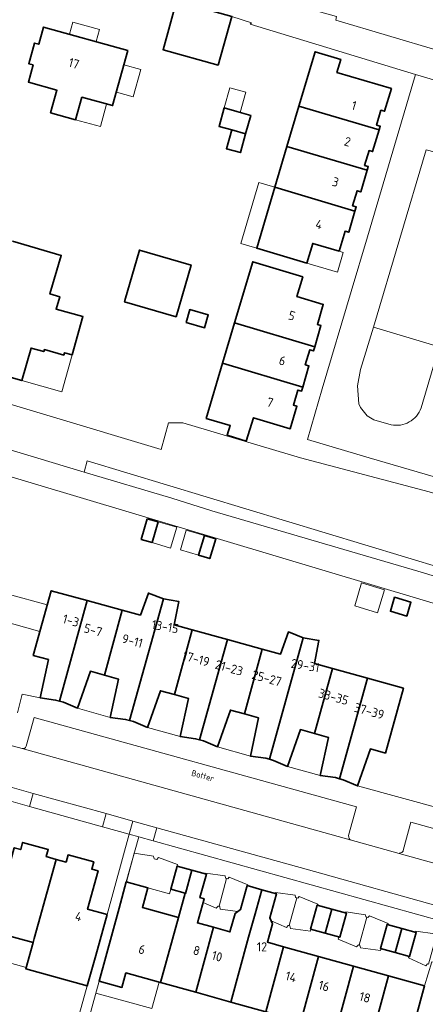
# Model space of a CAD drawing. Header units: metres. Extents: x 149984 to 156489, y 469398 to 478068.
# Tile 751 of 854: x 154485 to 154545, y 473252 to 473399. Entities that reach past the tile are written whole.
import ezdxf
from ezdxf.enums import TextEntityAlignment as Align

# ---------------------------------------------------------------- set-up
doc = ezdxf.new("R2010")
doc.units = ezdxf.units.M
doc.header["$LTSCALE"] = 0.75
for name, color, linetype, lineweight in [('B-WE-GR-BEPLANTING_CULTUUR_HEESTERS-GV', 252, 'Continuous', 18), ('B-WE-OG-BEBOUWING-GV', 6, 'Continuous', 35), ('B-WE-OG-BEBOUWING-T18', 1, 'Continuous', 18), ('B-WE-OG-BEBOUWING_LUIFEL-GV', 6, 'Continuous', 18), ('B-WE-OG-BEBOUWING_OVERBOUWING-GV', 6, 'Continuous', 18), ('B-WE-OG-TERREIN_BEGROEID-GV', 252, 'Continuous', 18), ('B-WE-OG-TERREIN_ERF-GV', 252, 'Continuous', 18), ('B-WE-OG-TOPOGRAFIE-T18', 7, 'Continuous', 18), ('B-WE-OG-WATER_MEER-GV', 252, 'Continuous', 18), ('B-WE-VH-OPENVERHARDING_BETONSTRAATSTEEN-GV', 252, 'Continuous', 18), ('B-WE-VH-OPENVERHARDING_TEGEL-GV', 252, 'Continuous', 18)]:
    doc.layers.add(name, color=color, linetype=linetype, lineweight=lineweight)
doc.styles.add('NLCS-ISO-M500-T18', font='NLCS-ISO.ttf', dxfattribs={"height": 0.9})
doc.styles.add('NLCS-ISO-M750-T18', font='NLCS-ISO.ttf', dxfattribs={"height": 1.35})

msp = doc.modelspace()

# ---------------------------------------------------------------- linework, layer by layer
at = {"layer": 'B-WE-GR-BEPLANTING_CULTUUR_HEESTERS-GV', "flags": 128}
for points in [[(154547.332, 473394.086), (154531.976, 473398.622), (154532.074, 473399.168), (154514.587, 473404.103), (154500.221, 473408.117), (154485.178, 473412.278), (154484.129, 473408.315), (154508.32, 473401.476)], [(154508.32, 473401.476), (154516.512, 473399.203), (154519.455, 473398.235), (154519.251, 473398.031), (154543.831, 473390.551), (154550.873, 473388.476)], [(154544.654, 473341.049), (154547.333, 473350.121), (154537.569, 473353.019), (154535.665, 473346.763), (154535.187, 473344.347), (154535.409, 473341.677), (154535.639, 473341.098), (154536.635, 473339.87), (154537.636, 473339.288), (154540.22, 473338.537)]]:
    msp.add_lwpolyline(points, dxfattribs=at)
at = {"layer": 'B-WE-GR-BEPLANTING_CULTUUR_HEESTERS-GV'}
for points in [[(154542.89, 473338.958, 0.1818317), (154544.654, 473341.049)], [(154540.22, 473338.537, 0.179428), (154542.89, 473338.958)]]:
    msp.add_lwpolyline(points, format="xyb", dxfattribs=at)
at = {"layer": 'B-WE-GR-BEPLANTING_CULTUUR_HEESTERS-GV', "flags": 128}
msp.add_lwpolyline([(154545.171, 473255.186), (154542.504, 473245.555), (154541.607, 473242.319), (154543.982, 473241.629), (154548.546, 473258.033), (154548.534, 473258.218), (154546.264, 473258.792)], close=True, dxfattribs=at)
at = {"layer": 'B-WE-OG-BEBOUWING-GV', "flags": 128}
for points in [[(154514.509, 473391.969), (154516.512, 473399.203), (154508.32, 473401.476), (154506.311, 473394.255)], [(154501.083, 473394.146), (154488.553, 473397.619), (154487.835, 473395.063), (154487.193, 473395.231), (154486.351, 473392.17), (154486.998, 473391.992), (154486.285, 473389.424), (154490.543, 473388.245), (154489.592, 473384.895), (154493.317, 473383.847), (154494.236, 473387.198), (154498.811, 473385.944)], [(154526.491, 473385.872), (154538.401, 473382.332), (154538.569, 473382.897), (154538.032, 473383.057), (154538.682, 473385.273), (154539.218, 473385.112), (154540.232, 473388.488), (154532.151, 473390.889), (154532.718, 473392.809), (154528.888, 473393.941)], [(154518.569, 473381.762), (154519.33, 473384.499), (154517.269, 473385.072), (154515.381, 473385.597), (154514.62, 473382.86), (154516.508, 473382.335)], [(154536.621, 473376.352), (154536.785, 473376.907), (154536.248, 473377.066), (154536.91, 473379.282), (154537.447, 473379.122), (154538.401, 473382.332), (154526.491, 473385.872), (154524.713, 473379.889)], [(154516.508, 473382.335), (154515.731, 473379.541), (154517.792, 473378.968), (154518.569, 473381.762)], [(154534.816, 473370.284), (154535, 473370.91), (154534.475, 473371.065), (154535.134, 473373.296), (154535.671, 473373.137), (154536.621, 473376.352), (154524.713, 473379.889), (154522.91, 473373.82)], [(154527.688, 473362.546), (154528.555, 473365.491), (154532.479, 473364.335), (154533.352, 473367.3), (154533.89, 473367.141), (154534.816, 473370.284), (154522.91, 473373.82), (154520.22, 473364.765)], [(154508.247, 473354.58), (154510.474, 473362.263), (154502.791, 473364.491), (154500.613, 473356.98), (154500.563, 473356.807)], [(154527.085, 473360.536), (154519.629, 473362.762), (154516.937, 473353.69), (154528.834, 473350.128), (154529.766, 473353.287), (154529.229, 473353.447), (154530.119, 473356.427), (154526.207, 473357.595)], [(154509.735, 473353.75), (154512.471, 473352.965), (154513.014, 473354.858), (154510.278, 473355.643)], [(154527.057, 473344.147), (154527.984, 473347.298), (154527.444, 473347.457), (154528.115, 473349.679), (154528.655, 473349.52), (154528.834, 473350.128), (154516.937, 473353.69), (154515.16, 473347.703)], [(154515.16, 473347.703), (154512.724, 473339.493), (154516.293, 473338.427), (154515.843, 473336.978), (154518.667, 473336.101), (154519.75, 473339.587), (154525.216, 473337.955), (154526.206, 473341.301), (154525.666, 473341.461), (154526.34, 473343.704), (154526.88, 473343.544), (154527.057, 473344.147)], [(154503.951, 473324.59), (154503.055, 473321.511), (154504.667, 473321.042), (154505.563, 473324.121)], [(154514.125, 473321.594), (154512.457, 473322.091), (154511.587, 473319.173), (154513.254, 473318.676)], [(154495.01, 473312.442), (154489.693, 473313.9), (154487.026, 473304.276), (154489.262, 473303.659), (154488.061, 473297.974), (154490.335, 473297.657), (154490.913, 473297.505)], [(154506.345, 473312.679), (154504.129, 473313.535), (154502.941, 473310.266), (154500.237, 473311.008), (154497.59, 473301.356), (154499.668, 473300.776), (154498.461, 473295.087), (154500.741, 473294.784), (154501.318, 473294.626)], [(154540.71, 473312.914), (154540.094, 473310.851), (154542.515, 473310.129), (154543.13, 473312.192)], [(154493.591, 473296.438), (154495.512, 473301.936), (154497.59, 473301.356), (154500.237, 473311.008), (154495.01, 473312.442), (154490.913, 473297.505), (154491.49, 473297.352)], [(154504.001, 473293.562), (154505.91, 473299.048), (154507.988, 473298.476), (154510.637, 473308.101), (154507.962, 473308.837), (154508.663, 473312.27), (154506.345, 473312.679), (154501.318, 473294.626), (154501.895, 473294.467)], [(154507.988, 473298.476), (154510.065, 473297.903), (154508.864, 473292.222), (154511.149, 473291.902), (154511.722, 473291.746), (154515.861, 473306.663), (154510.637, 473308.101)], [(154522.125, 473288.859), (154527.128, 473306.901), (154524.935, 473307.764), (154523.76, 473304.488), (154521.053, 473305.233), (154518.397, 473295.584), (154520.473, 473295.009), (154519.274, 473289.321), (154521.554, 473289.023)], [(154514.403, 473290.686), (154516.32, 473296.158), (154518.397, 473295.584), (154521.053, 473305.233), (154515.861, 473306.663), (154511.722, 473291.746), (154512.294, 473291.59)], [(154528.796, 473292.693), (154531.483, 473302.336), (154528.787, 473303.087), (154529.469, 473306.507), (154527.128, 473306.901), (154522.125, 473288.859), (154522.696, 473288.694), (154524.804, 473287.802), (154526.721, 473293.274)], [(154531.483, 473302.336), (154528.796, 473292.693), (154530.87, 473292.111), (154529.669, 473286.44), (154531.946, 473286.127), (154532.519, 473285.965), (154536.678, 473300.888)], [(154532.519, 473285.965), (154533.092, 473285.803), (154535.211, 473284.906), (154535.217, 473284.923), (154537.115, 473290.386), (154539.354, 473289.774), (154542.024, 473299.398), (154536.678, 473300.888)], [(154487.17, 473262.242), (154487.756, 473264.361), (154490.42, 473273.991), (154488.95, 473274.396), (154489.24, 473275.457), (154485.439, 473276.499), (154485.15, 473275.439), (154484.19, 473275.703), (154482.624, 473270.015), (154479.73, 473270.808), (154478.067, 473264.744), (154477.296, 473261.979), (154480.331, 473261.133), (154480.934, 473263.295), (154486.997, 473261.617)], [(154497.98, 473265.792), (154495.089, 473266.589), (154496.657, 473272.275), (154495.696, 473272.542), (154495.993, 473273.602), (154492.193, 473274.643), (154491.901, 473273.584), (154490.42, 473273.991), (154487.756, 473264.361), (154487.17, 473262.242), (154486.997, 473261.617), (154485.916, 473257.709), (154495.041, 473255.184), (154496.309, 473259.73)], [(154511.151, 473254.242), (154513.778, 473263.901), (154511.399, 473264.562), (154512.391, 473268.133), (154511.774, 473268.305), (154512.74, 473271.773), (154510.572, 473272.376), (154509.617, 473268.944), (154509.578, 473268.955), (154508.575, 473265.346), (154505.948, 473255.684)], [(154509.617, 473268.944), (154510.572, 473272.376), (154508.407, 473272.977), (154507.456, 473269.555), (154509.578, 473268.955)], [(154508.575, 473265.346), (154503.245, 473266.826), (154504.055, 473269.757), (154500.845, 473270.644), (154499.766, 473266.73), (154496.787, 473255.904), (154500.197, 473254.965), (154500.792, 473257.112), (154505.948, 473255.684)], [(154516.356, 473252.8), (154518.982, 473262.456), (154519.993, 473265.924), (154520.982, 473269.487), (154518.817, 473270.087), (154517.829, 473266.524), (154517.001, 473265.971), (154516.235, 473263.219), (154513.778, 473263.901), (154511.151, 473254.242)], [(154518.982, 473262.456), (154516.356, 473252.8), (154521.56, 473251.358), (154524.184, 473261.012), (154521.822, 473261.668), (154522.585, 473264.418), (154522.161, 473265.322), (154523.15, 473268.885), (154520.982, 473269.487), (154519.993, 473265.924)], [(154530.385, 473263.037), (154531.379, 473266.598), (154529.211, 473267.202), (154528.22, 473263.641)], [(154531.379, 473266.598), (154530.385, 473263.037), (154532.552, 473262.433), (154533.546, 473265.994)], [(154541.774, 473263.717), (154539.605, 473264.322), (154538.613, 473260.76), (154540.783, 473260.155)], [(154541.774, 473263.717), (154540.783, 473260.155), (154542.946, 473259.552), (154543.94, 473263.113)], [(154529.398, 473259.565), (154524.184, 473261.012), (154521.56, 473251.358), (154526.764, 473249.916)], [(154531.968, 473248.474), (154534.601, 473258.12), (154529.398, 473259.565), (154526.764, 473249.916)], [(154534.601, 473258.12), (154531.968, 473248.474), (154537.171, 473247.033), (154539.814, 473256.673)], [(154545.171, 473255.186), (154539.814, 473256.673), (154537.171, 473247.033), (154542.504, 473245.555)]]:
    msp.add_lwpolyline(points, close=True, dxfattribs=at)
msp.add_lwpolyline([(154478.112, 473347.134), (154485.333, 473345.106), (154486.69, 473349.939), (154488.587, 473349.406), (154488.671, 473349.705), (154491.559, 473348.893), (154491.659, 473349.25), (154492.795, 473348.931), (154494.39, 473354.611), (154490.415, 473355.727), (154490.945, 473357.555), (154489.5, 473357.974), (154491.163, 473363.708), (154483.929, 473365.805)], dxfattribs=at)
at = {"layer": 'B-WE-OG-BEBOUWING_LUIFEL-GV', "flags": 128}
for points in [[(154492.388, 473396.556), (154496.343, 473395.46), (154496.846, 473397.274), (154492.891, 473398.37)], [(154500.487, 473391.994), (154499.361, 473387.93), (154501.854, 473387.24), (154502.98, 473391.304)], [(154515.381, 473385.597), (154517.752, 473384.938), (154518.591, 473387.957), (154516.221, 473388.616)], [(154493.317, 473383.847), (154496.997, 473382.838), (154497.916, 473386.189), (154494.236, 473387.198)], [(154522.91, 473373.82), (154520.556, 473374.519), (154517.866, 473365.464), (154520.22, 473364.765)], [(154532.479, 473364.335), (154528.555, 473365.491), (154527.688, 473362.546), (154532.221, 473361.212), (154533.087, 473364.156)], [(154492.795, 473348.931), (154491.659, 473349.25), (154491.559, 473348.893), (154488.671, 473349.705), (154488.587, 473349.406), (154486.69, 473349.939), (154485.333, 473345.106), (154491.254, 473343.443)], [(154505.563, 473324.121), (154504.667, 473321.042), (154507.43, 473320.238), (154508.326, 473323.318)], [(154512.457, 473322.091), (154509.751, 473322.898), (154508.881, 473319.981), (154511.587, 473319.173)], [(154500.845, 473270.644), (154504.055, 473269.757), (154507.26, 473268.857), (154507.456, 473269.555), (154508.407, 473272.977), (154508.473, 473273.213), (154505.65, 473274.252), (154505.366, 473273.989), (154504.996, 473274.092), (154504.903, 473274.46), (154502.021, 473274.912), (154500.849, 473270.657)], [(154515.753, 473271.148), (154515.585, 473271.194), (154515.531, 473271.523), (154512.624, 473271.943), (154512.589, 473271.815), (154512.74, 473271.773), (154511.774, 473268.305), (154512.391, 473268.133), (154512.242, 473267.598), (154514.219, 473266.757), (154514.489, 473267.054), (154514.625, 473267.017)], [(154515.753, 473271.148), (154514.625, 473267.017), (154514.733, 473266.987), (154514.809, 473266.591), (154517.399, 473266.237), (154517.829, 473266.524), (154518.817, 473270.087), (154518.86, 473270.075), (154518.902, 473270.23), (154516.135, 473271.358), (154515.921, 473271.102)], [(154526.163, 473268.274), (154525.995, 473268.319), (154525.941, 473268.649), (154523.033, 473269.069), (154522.995, 473268.928), (154523.15, 473268.885), (154522.161, 473265.322), (154522.389, 473264.835), (154524.628, 473263.883), (154524.899, 473264.179), (154525.035, 473264.142)], [(154526.163, 473268.274), (154525.035, 473264.142), (154525.142, 473264.113), (154525.219, 473263.716), (154528.193, 473263.31), (154528.279, 473263.624), (154528.22, 473263.641), (154529.211, 473267.202), (154529.265, 473267.187), (154529.311, 473267.355), (154526.544, 473268.484), (154526.33, 473268.228)], [(154536.587, 473265.395), (154536.419, 473265.441), (154536.365, 473265.77), (154533.458, 473266.191), (154533.415, 473266.032), (154533.546, 473265.994), (154532.552, 473262.433), (154532.434, 473262.467), (154532.349, 473262.154), (154535.053, 473261.005), (154535.323, 473261.301), (154535.459, 473261.264)], [(154536.587, 473265.395), (154535.459, 473261.264), (154535.566, 473261.235), (154535.643, 473260.838), (154538.617, 473260.431), (154538.701, 473260.735), (154538.613, 473260.76), (154539.605, 473264.322), (154539.687, 473264.299), (154539.736, 473264.477), (154536.969, 473265.605), (154536.754, 473265.349)], [(154480.331, 473261.133), (154479.905, 473259.593), (154485.973, 473257.915), (154486.997, 473261.617), (154480.934, 473263.295)], [(154542.786, 473259.388), (154545.353, 473258.157), (154545.623, 473258.458), (154545.729, 473258.428), (154546.888, 473262.55), (154546.721, 473262.598), (154546.669, 473262.927), (154543.887, 473263.335), (154543.834, 473263.143), (154543.94, 473263.113), (154542.946, 473259.552), (154542.84, 473259.582)], [(154505.714, 473255.749), (154500.792, 473257.112), (154500.197, 473254.965), (154496.787, 473255.904), (154496.305, 473254.14), (154504.63, 473251.834)]]:
    msp.add_lwpolyline(points, close=True, dxfattribs=at)
at = {"layer": 'B-WE-OG-BEBOUWING_OVERBOUWING-GV', "flags": 128}
for points in [[(154535.808, 473315.052), (154534.786, 473311.628), (154538.174, 473310.617), (154539.196, 473314.041)], [(154489.106, 473311.783), (154483.274, 473313.399), (154482.181, 473309.453), (154488.013, 473307.837)]]:
    msp.add_lwpolyline(points, close=True, dxfattribs=at)
at = {"layer": 'B-WE-OG-TERREIN_BEGROEID-GV', "flags": 128}
for points in [[(154606.155, 473290.359), (154606.794, 473292.056), (154606.496, 473297.231), (154606.445, 473297.237), (154606.642, 473297.979), (154574.03, 473307.78), (154544.17, 473316.81), (154513.57, 473325.74), (154507.59, 473327.62), (154494.574, 473331.524), (154470.776, 473338.662)], [(154465.29, 473336.33), (154587.669, 473299.725), (154587.737, 473299.983), (154590.543, 473299.241), (154590.451, 473298.893), (154593.072, 473298.109), (154596.596, 473297.052), (154595.867, 473295.4), (154595.341, 473293.777), (154595.078, 473291.264), (154595.025, 473288.331), (154595.025, 473286.027), (154594.289, 473281.681), (154593.973, 473280.424), (154589.714, 473268.119), (154589.168, 473265.773), (154590.115, 473265.513), (154591.338, 473270.379)]]:
    msp.add_lwpolyline(points, dxfattribs=at)
msp.add_lwpolyline([(154669.83, 473279.613), (154670.004, 473280.396), (154636.725, 473290.433), (154621.757, 473294.917), (154615.446, 473296.807), (154609.689, 473298.531), (154607.003, 473299.336), (154495.036, 473333.179), (154494.574, 473331.524), (154507.59, 473327.62), (154513.57, 473325.74), (154544.17, 473316.81), (154574.03, 473307.78), (154606.642, 473297.979), (154606.445, 473297.237), (154606.496, 473297.231), (154609.543, 473296.846), (154609.607, 473296.838), (154609.619, 473297.084), (154615.052, 473295.451), (154643.33, 473287.44)], close=True, dxfattribs=at)
at = {"layer": 'B-WE-OG-TERREIN_ERF-GV', "flags": 128}
for points in [[(154546.421, 473330.884), (154536.948, 473333.621), (154527.752, 473336.376), (154529.959, 473343.865), (154534.262, 473358.321), (154536.705, 473366.451), (154543.831, 473390.551), (154519.251, 473398.031), (154519.455, 473398.235), (154516.512, 473399.203), (154514.509, 473391.969), (154506.311, 473394.255), (154508.32, 473401.476)], [(154483.929, 473365.805), (154491.163, 473363.708), (154489.5, 473357.974), (154490.945, 473357.555), (154490.415, 473355.727), (154494.39, 473354.611), (154492.795, 473348.931), (154491.659, 473349.25), (154491.559, 473348.893), (154488.671, 473349.705), (154488.587, 473349.406), (154486.69, 473349.939), (154485.333, 473345.106), (154478.112, 473347.134)], [(154472.493, 473344.929), (154506.025, 473334.872), (154507.137, 473338.822), (154509.234, 473338.819), (154526.73, 473333.656), (154545.865, 473328.59)], [(154587.669, 473299.725), (154465.29, 473336.33)], [(154484.664, 473295.754), (154485.392, 473298.519), (154488.061, 473297.974), (154489.262, 473303.659), (154487.026, 473304.276), (154489.693, 473313.9), (154495.01, 473312.442), (154500.237, 473311.008), (154502.941, 473310.266), (154504.129, 473313.535), (154506.345, 473312.679), (154508.663, 473312.27), (154507.962, 473308.837), (154510.637, 473308.101), (154515.861, 473306.663), (154521.053, 473305.233), (154523.76, 473304.488), (154524.935, 473307.764), (154527.128, 473306.901), (154529.469, 473306.507), (154528.787, 473303.087), (154531.483, 473302.336), (154536.678, 473300.888), (154542.024, 473299.398), (154539.354, 473289.774), (154537.115, 473290.386), (154535.217, 473284.923), (154547.881, 473281.427)], [(154490.42, 473273.991), (154491.901, 473273.584), (154492.193, 473274.643), (154495.993, 473273.602), (154495.696, 473272.542), (154496.657, 473272.275), (154495.089, 473266.589), (154497.98, 473265.792), (154501.282, 473277.73), (154497.319, 473278.831), (154486.472, 473281.845), (154482.624, 473282.914), (154453.174, 473291.098)], [(154490.37, 473238.433), (154495.041, 473255.184), (154485.916, 473257.709), (154486.997, 473261.617), (154480.934, 473263.295), (154480.331, 473261.133), (154477.296, 473261.979), (154478.067, 473264.744), (154479.73, 473270.808), (154482.624, 473270.015), (154484.19, 473275.703), (154485.15, 473275.439), (154485.439, 473276.499), (154489.24, 473275.457), (154488.95, 473274.396), (154490.42, 473273.991)], [(154547.895, 473264.753), (154504.827, 473276.743), (154502.689, 473277.338), (154500.845, 473270.644), (154504.055, 473269.757), (154503.245, 473266.826), (154508.575, 473265.346), (154509.578, 473268.955), (154507.456, 473269.555), (154508.407, 473272.977), (154510.572, 473272.376), (154512.74, 473271.773), (154511.774, 473268.305), (154512.391, 473268.133), (154511.399, 473264.562), (154513.778, 473263.901), (154516.235, 473263.219), (154517.001, 473265.971), (154517.829, 473266.524), (154518.817, 473270.087), (154520.982, 473269.487), (154523.15, 473268.885), (154522.161, 473265.322), (154522.585, 473264.418), (154521.822, 473261.668), (154524.184, 473261.012), (154529.398, 473259.565), (154534.601, 473258.12), (154539.814, 473256.673), (154545.171, 473255.186), (154546.264, 473258.792)], [(154521.56, 473251.358), (154516.356, 473252.8), (154511.151, 473254.242), (154505.948, 473255.684), (154500.792, 473257.112), (154500.197, 473254.965), (154496.787, 473255.904), (154493.695, 473244.582)]]:
    msp.add_lwpolyline(points, dxfattribs=at)
for points in [[(154501.083, 473394.146), (154498.811, 473385.944), (154494.236, 473387.198), (154493.317, 473383.847), (154489.592, 473384.895), (154490.543, 473388.245), (154486.285, 473389.424), (154486.998, 473391.992), (154486.351, 473392.17), (154487.193, 473395.231), (154487.835, 473395.063), (154488.553, 473397.619)], [(154538.401, 473382.332), (154537.447, 473379.122), (154536.91, 473379.282), (154536.248, 473377.066), (154536.785, 473376.907), (154536.621, 473376.352), (154535.671, 473373.137), (154535.134, 473373.296), (154534.475, 473371.065), (154535, 473370.91), (154534.816, 473370.284), (154533.89, 473367.141), (154533.352, 473367.3), (154532.479, 473364.335), (154528.555, 473365.491), (154527.688, 473362.546), (154520.22, 473364.765), (154522.91, 473373.82), (154524.713, 473379.889), (154526.491, 473385.872), (154528.888, 473393.941), (154532.718, 473392.809), (154532.151, 473390.889), (154540.232, 473388.488), (154539.218, 473385.112), (154538.682, 473385.273), (154538.032, 473383.057), (154538.569, 473382.897)], [(154517.269, 473385.072), (154519.33, 473384.499), (154518.569, 473381.762), (154517.792, 473378.968), (154515.731, 473379.541), (154516.508, 473382.335), (154514.62, 473382.86), (154515.381, 473385.597)], [(154508.247, 473354.58), (154500.563, 473356.807), (154500.613, 473356.98), (154502.791, 473364.491), (154510.474, 473362.263)], [(154516.937, 473353.69), (154519.629, 473362.762), (154527.085, 473360.536), (154526.207, 473357.595), (154530.119, 473356.427), (154529.229, 473353.447), (154529.766, 473353.287), (154528.834, 473350.128), (154528.655, 473349.52), (154528.115, 473349.679), (154527.444, 473347.457), (154527.984, 473347.298), (154527.057, 473344.147), (154526.88, 473343.544), (154526.34, 473343.704), (154525.666, 473341.461), (154526.206, 473341.301), (154525.216, 473337.955), (154519.75, 473339.587), (154518.667, 473336.101), (154515.843, 473336.978), (154516.293, 473338.427), (154512.724, 473339.493), (154515.16, 473347.703)], [(154509.735, 473353.75), (154510.278, 473355.643), (154513.014, 473354.858), (154512.471, 473352.965)], [(154503.951, 473324.59), (154505.563, 473324.121), (154504.667, 473321.042), (154503.055, 473321.511)], [(154514.125, 473321.594), (154513.254, 473318.676), (154511.587, 473319.173), (154512.457, 473322.091)], [(154540.71, 473312.914), (154543.13, 473312.192), (154542.515, 473310.129), (154540.094, 473310.851)], [(154497.59, 473301.356), (154495.512, 473301.936), (154493.591, 473296.438), (154498.461, 473295.087), (154499.668, 473300.776)], [(154507.988, 473298.476), (154505.91, 473299.048), (154504.001, 473293.562), (154508.864, 473292.222), (154510.065, 473297.903)], [(154518.397, 473295.584), (154516.32, 473296.158), (154514.403, 473290.686), (154519.274, 473289.321), (154520.473, 473295.009)], [(154524.804, 473287.802), (154529.669, 473286.44), (154530.87, 473292.111), (154528.796, 473292.693), (154526.721, 473293.274)], [(154531.379, 473266.598), (154533.546, 473265.994), (154532.552, 473262.433), (154530.385, 473263.037), (154528.22, 473263.641), (154529.211, 473267.202)], [(154540.783, 473260.155), (154538.613, 473260.76), (154539.605, 473264.322), (154541.774, 473263.717), (154543.94, 473263.113), (154542.946, 473259.552)]]:
    msp.add_lwpolyline(points, close=True, dxfattribs=at)
at = {"layer": 'B-WE-OG-WATER_MEER-GV', "flags": 128}
for points in [[(154764.29, 473265.724), (154625.806, 473306.926), (154623.911, 473307.319), (154611.416, 473309.909), (154611.41, 473309.91), (154608.876, 473310.436), (154608.689, 473310.473), (154598.837, 473312.43), (154592.399, 473314.39), (154590.94, 473314.756), (154584.799, 473316.523), (154570.888, 473321.095), (154545.865, 473328.59), (154526.73, 473333.656), (154509.234, 473338.819), (154507.137, 473338.822), (154506.025, 473334.872), (154472.493, 473344.929)], [(154470.776, 473338.662), (154494.574, 473331.524), (154495.036, 473333.179), (154607.003, 473299.336), (154609.689, 473298.531), (154615.446, 473296.807), (154621.757, 473294.917), (154636.725, 473290.433), (154670.004, 473280.396)]]:
    msp.add_lwpolyline(points, dxfattribs=at)
at = {"layer": 'B-WE-VH-OPENVERHARDING_BETONSTRAATSTEEN-GV', "flags": 128}
for points in [[(154532.074, 473399.168), (154531.976, 473398.622), (154547.332, 473394.086)], [(154540.22, 473338.537), (154537.636, 473339.288), (154536.635, 473339.87), (154535.639, 473341.098), (154535.409, 473341.677), (154535.187, 473344.347), (154535.665, 473346.763), (154537.569, 473353.019), (154545.379, 473379.407)], [(154555.133, 473376.478), (154547.333, 473350.121), (154544.654, 473341.049)]]:
    msp.add_lwpolyline(points, dxfattribs=at)
for points in [[(154555.702, 473387.23), (154550.873, 473388.476), (154543.831, 473390.551), (154536.705, 473366.451), (154534.262, 473358.321), (154529.959, 473343.865), (154527.752, 473336.376), (154536.948, 473333.621), (154546.421, 473330.884), (154548.573, 473338.045), (154554.478, 473357.97), (154562.534, 473385.153)], [(154547.333, 473350.121), (154555.133, 473376.478), (154550.292, 473377.887), (154545.976, 473379.24), (154545.379, 473379.407), (154537.569, 473353.019)], [(154485.348, 473290.442), (154483.356, 473290.995), (154477.893, 473292.512), (154460.331, 473297.389), (154458.719, 473291.655), (154483.166, 473284.862), (154487.013, 473283.793), (154497.86, 473280.779), (154501.823, 473279.677), (154505.369, 473278.692), (154527.577, 473272.521), (154548.439, 473266.706), (154553.736, 473265.23), (154557.087, 473264.299), (154580.309, 473257.848), (154581.876, 473263.644), (154581.38, 473263.782), (154541.382, 473274.886), (154534.118, 473276.902)], [(154485.348, 473290.442), (154534.118, 473276.902), (154533.972, 473277.084), (154533.908, 473277.309), (154533.876, 473277.55), (154535.044, 473281.793), (154487.159, 473295.071), (154485.969, 473290.815), (154485.879, 473290.623), (154485.721, 473290.479), (154485.574, 473290.451), (154485.364, 473290.45)], [(154483.166, 473284.862), (154482.624, 473282.914), (154486.472, 473281.845), (154487.013, 473283.793)], [(154501.282, 473277.73), (154501.823, 473279.677), (154497.86, 473280.779), (154497.319, 473278.831)], [(154581.38, 473263.782), (154581.173, 473264.145), (154581.155, 473264.367), (154582.348, 473268.624), (154543.133, 473279.539), (154541.981, 473275.31), (154541.974, 473275.207), (154541.79, 473275.005), (154541.401, 473274.896), (154541.382, 473274.886)], [(154548.439, 473266.706), (154527.577, 473272.521), (154505.369, 473278.692), (154504.827, 473276.743), (154547.895, 473264.753)]]:
    msp.add_lwpolyline(points, close=True, dxfattribs=at)
at = {"layer": 'B-WE-VH-OPENVERHARDING_BETONSTRAATSTEEN-GV'}
for points in [[(154544.654, 473341.049, -0.1818317), (154542.89, 473338.958)], [(154542.89, 473338.958, -0.179428), (154540.22, 473338.537)]]:
    msp.add_lwpolyline(points, format="xyb", dxfattribs=at)
at = {"layer": 'B-WE-VH-OPENVERHARDING_TEGEL-GV', "flags": 128}
for points in [[(154547.881, 473281.427), (154535.217, 473284.923), (154535.211, 473284.906), (154533.092, 473285.803), (154532.519, 473285.965), (154531.946, 473286.127), (154529.669, 473286.44), (154524.804, 473287.802), (154522.696, 473288.694), (154522.125, 473288.859), (154521.554, 473289.023), (154519.274, 473289.321), (154514.403, 473290.686), (154512.294, 473291.59), (154511.722, 473291.746), (154511.149, 473291.902), (154508.864, 473292.222), (154504.001, 473293.562), (154501.895, 473294.467), (154501.318, 473294.626), (154500.741, 473294.784), (154498.461, 473295.087), (154493.591, 473296.438), (154491.49, 473297.352), (154490.913, 473297.505), (154490.335, 473297.657), (154488.061, 473297.974), (154485.392, 473298.519), (154484.664, 473295.754)], [(154483.356, 473290.995), (154485.348, 473290.442), (154485.364, 473290.45), (154485.574, 473290.451), (154485.721, 473290.479), (154485.879, 473290.623), (154485.969, 473290.815), (154487.159, 473295.071), (154535.044, 473281.793), (154533.876, 473277.55), (154533.908, 473277.309), (154533.972, 473277.084), (154534.118, 473276.902), (154541.382, 473274.886), (154541.401, 473274.896), (154541.79, 473275.005), (154541.974, 473275.207), (154541.981, 473275.31), (154543.133, 473279.539), (154582.348, 473268.624)], [(154493.695, 473244.582), (154496.787, 473255.904), (154499.766, 473266.73), (154500.845, 473270.644), (154502.689, 473277.338), (154501.282, 473277.73), (154497.98, 473265.792), (154496.309, 473259.73), (154495.041, 473255.184), (154490.37, 473238.433)]]:
    msp.add_lwpolyline(points, dxfattribs=at)
for points in [[(154497.319, 473278.831), (154497.86, 473280.779), (154487.013, 473283.793), (154486.472, 473281.845)], [(154501.282, 473277.73), (154502.689, 473277.338), (154504.827, 473276.743), (154505.369, 473278.692), (154501.823, 473279.677)]]:
    msp.add_lwpolyline(points, close=True, dxfattribs=at)

# ---------------------------------------------------------------- texts
at = {"layer": 'B-WE-OG-BEBOUWING-T18', "style": 'NLCS-ISO-M750-T18'}
for s, rotation, p in [('17', 344.6, (154493.061, 473392.219)), ('1', 343.5, (154534.677, 473385.966)), ('2', 343.5, (154533.714, 473380.601)), ('3', 343.6, (154531.936, 473374.612)), ('4', 343.7, (154529.479, 473368.307)), ('5', 343.4, (154525.443, 473354.749)), ('6', 343.7, (154524.039, 473348.062)), ('7', 343.5, (154522.202, 473341.866)), ('1-3', 344.6, (154492.615, 473309.467)), ('5-7', 344.7, (154495.902, 473308.05)), ('13-15', 350.1, (154506.612, 473308.57)), ('9-11', 344.7, (154501.755, 473306.444)), ('17-19', 344.7, (154511.235, 473303.788)), ('21-23', 344.6, (154516.113, 473302.445)), ('29-31', 350.5, (154527.439, 473302.792)), ('25-27', 344.7, (154521.712, 473300.903)), ('33-35', 344.5, (154531.63, 473298.142)), ('37-39', 344.6, (154536.935, 473296.018)), ('4', 344.6, (154493.755, 473265.516)), ('6', 344.6, (154503.167, 473260.605)), ('8', 344.5, (154511.289, 473260.441)), ('10', 344.6, (154514.333, 473259.596)), ('14', 344.6, (154525.319, 473256.546)), ('16', 344.5, (154530.218, 473255.186)), ('18', 344.6, (154536.305, 473253.496))]:
    msp.add_text(s, height=1.35, rotation=rotation, dxfattribs=at).set_placement(p, align=Align.MIDDLE)
msp.add_text('12', height=1.35, dxfattribs=at).set_placement((154521, 473261), align=Align.MIDDLE)
at = {"layer": 'B-WE-OG-TOPOGRAFIE-T18', "style": 'NLCS-ISO-M500-T18'}
msp.add_text('Botter', height=0.9, rotation=344.8, dxfattribs=at).set_placement((154512.208, 473286.412), align=Align.MIDDLE)

doc.saveas('drawing.dxf')
